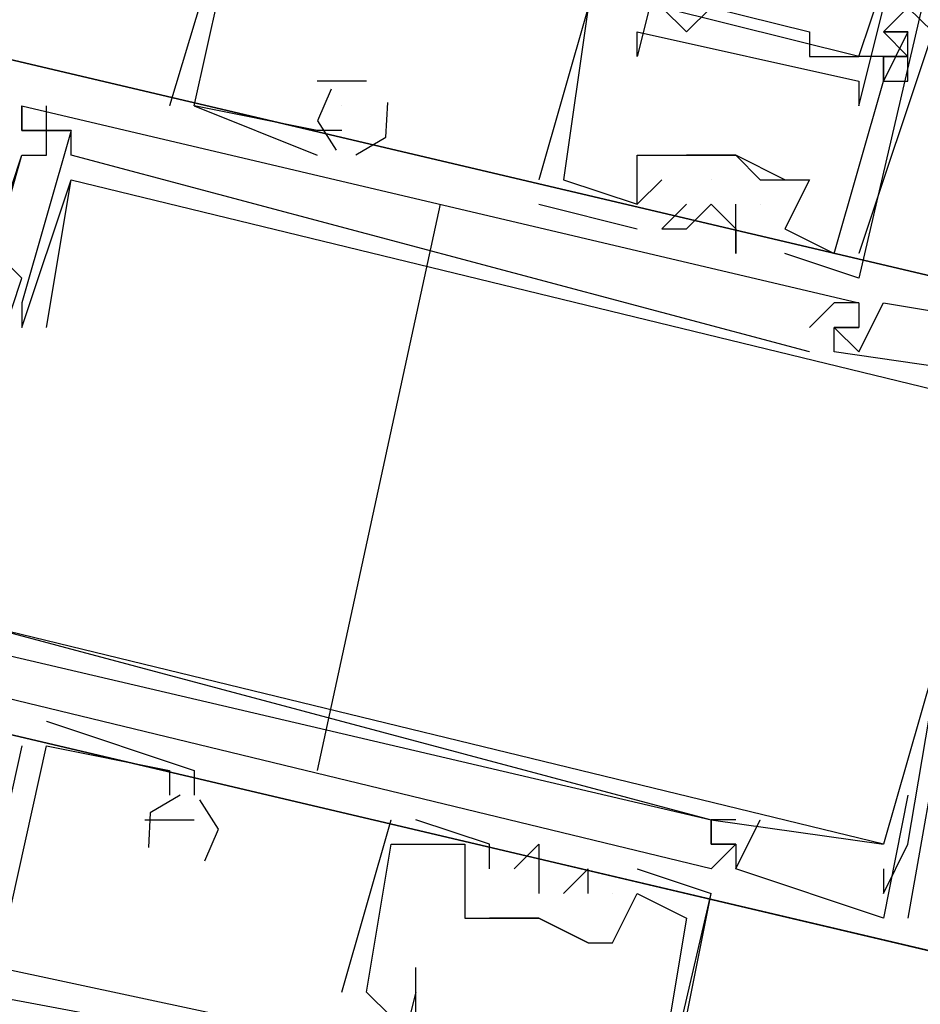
# Model space of a CAD drawing. Header units: feet. Extents: x -79 to 198, y -22 to 181.
# Tile 276 of 318: x 121.652 to 122.14, y 136.984 to 137.518. Entities that reach past the tile are written whole.
import ezdxf

# ---------------------------------------------------------------- set-up
doc = ezdxf.new("R2010")
doc.units = ezdxf.units.FT
doc.layers.add('A-LINEA', color=7, linetype='CONTINUOUS')

msp = doc.modelspace()

# ---------------------------------------------------------------- linework, layer by layer
at = {"layer": 'A-LINEA'}
for p, q in [((122.2, 137.7778), (122.1067, 137.3778)), ((121.7733, 137.6044), (121.7333, 137.4711)), ((121.7733, 137.6044), (121.7333, 137.4711)), ((121.7733, 137.6044), (121.7333, 137.4711)), ((122.1067, 137.4978), (122, 137.5244)), ((122.1067, 137.4978), (122, 137.5244)), ((122.1067, 137.4978), (122, 137.5244)), ((121.9867, 137.5111), (121.9867, 137.5111)), ((122.0133, 137.5111), (122.0133, 137.5111)), ((122.08, 137.5111), (122.08, 137.5111)), ((122.12, 137.5111), (122.12, 137.5111)), ((122.12, 137.5111), (122.12, 137.5111)), ((122.12, 137.5111), (122.12, 137.5111)), ((122.12, 137.5111), (122.12, 137.5111)), ((122.1333, 137.5111), (122.1333, 137.5111)), ((122.1333, 137.5111), (122.1333, 137.5111)), ((122.1333, 137.5111), (122.1333, 137.5111)), ((122.32, 137.3378), (121.64, 137.4978)), ((122.32, 137.3378), (121.64, 137.4978)), ((122.32, 137.3378), (121.64, 137.4978)), ((121.64, 137.4978), (122.32, 137.3378)), ((121.64, 137.4978), (122.32, 137.3378)), ((121.64, 137.4978), (122.32, 137.3378)), ((121.9867, 137.4978), (121.9867, 137.4978)), ((122.08, 137.4978), (122.08, 137.4978)), ((122.0933, 137.4978), (122.0933, 137.4978)), ((122.1067, 137.4978), (122.1067, 137.4978)), ((122.12, 137.4978), (122.1067, 137.4978)), ((122.12, 137.4978), (122.12, 137.4978)), ((122.12, 137.4978), (122.12, 137.4978)), ((122.12, 137.4978), (122.12, 137.4978)), ((121.8267, 137.4844), (121.8133, 137.4844)), ((121.8133, 137.4844), (121.8133, 137.4844)), ((121.8267, 137.4844), (121.8133, 137.4844)), ((121.8133, 137.4844), (121.8133, 137.4844)), ((121.8267, 137.4844), (121.8133, 137.4844)), ((121.8133, 137.4844), (121.8133, 137.4844)), ((121.84, 137.4844), (121.8267, 137.4844)), ((121.8267, 137.4844), (121.8267, 137.4844)), ((121.84, 137.4844), (121.8267, 137.4844)), ((121.8267, 137.4844), (121.8267, 137.4844)), ((121.84, 137.4844), (121.8267, 137.4844)), ((121.8267, 137.4844), (121.8267, 137.4844)), ((121.84, 137.4844), (121.84, 137.4844)), ((121.84, 137.4844), (121.84, 137.4844)), ((121.84, 137.4844), (121.84, 137.4844)), ((122.1067, 137.4844), (122.1067, 137.4844)), ((122.12, 137.4844), (122.12, 137.4844)), ((122.12, 137.4844), (122.12, 137.4844)), ((122.12, 137.4844), (122.12, 137.4844)), ((122.12, 137.4844), (122.12, 137.4844)), ((122.12, 137.4844), (122.12, 137.4844)), ((122.12, 137.4844), (122.12, 137.4844)), ((122.1333, 137.4844), (122.1333, 137.4844)), ((122.1333, 137.4844), (122.1333, 137.4844)), ((122.1333, 137.4844), (122.1333, 137.4844)), ((121.6533, 137.4711), (121.6533, 137.4711)), ((121.6533, 137.4711), (121.6533, 137.4711)), ((121.6533, 137.4711), (121.6533, 137.4711)), ((121.6533, 137.4711), (121.6533, 137.4711)), ((121.6533, 137.4711), (121.6533, 137.4711)), ((121.6533, 137.4711), (121.6533, 137.4711)), ((121.6533, 137.4711), (121.6533, 137.4711)), ((121.6533, 137.4711), (121.6533, 137.4711)), ((121.6533, 137.4711), (121.6533, 137.4711)), ((121.6667, 137.4711), (121.6667, 137.4711)), ((121.6667, 137.4711), (121.6667, 137.4711)), ((121.6667, 137.4711), (121.6667, 137.4711)), ((121.6667, 137.4711), (121.6667, 137.4711)), ((121.6667, 137.4711), (121.6667, 137.4711)), ((121.6667, 137.4711), (121.6667, 137.4711)), ((121.6667, 137.4711), (121.6667, 137.4711)), ((121.6667, 137.4711), (121.6667, 137.4711)), ((121.6667, 137.4711), (121.6667, 137.4711)), ((121.7333, 137.4711), (121.7333, 137.4711)), ((121.7333, 137.4711), (121.7333, 137.4711)), ((121.7333, 137.4711), (121.7333, 137.4711)), ((121.7467, 137.4711), (121.8133, 137.4444)), ((121.7467, 137.4711), (121.7467, 137.4711)), ((121.7467, 137.4711), (121.7467, 137.4711)), ((121.7467, 137.4711), (121.8133, 137.4444)), ((121.7467, 137.4711), (121.7467, 137.4711)), ((121.7467, 137.4711), (121.7467, 137.4711)), ((121.7467, 137.4711), (121.8133, 137.4444)), ((121.7467, 137.4711), (121.7467, 137.4711)), ((121.7467, 137.4711), (121.7467, 137.4711)), ((121.8267, 137.4711), (121.8267, 137.4711)), ((121.8267, 137.4711), (121.8267, 137.4711)), ((121.8267, 137.4711), (121.8267, 137.4711)), ((122.1067, 137.4711), (122.1067, 137.4711)), ((121.6533, 137.4578), (121.6533, 137.4578)), ((121.6533, 137.4578), (121.6533, 137.4578)), ((121.6533, 137.4578), (121.6533, 137.4578)), ((121.6533, 137.4578), (121.6533, 137.4578)), ((121.6533, 137.4578), (121.6533, 137.4578)), ((121.6533, 137.4578), (121.6533, 137.4578)), ((121.6533, 137.4578), (121.6533, 137.4578)), ((121.6533, 137.4578), (121.6533, 137.4578)), ((121.6533, 137.4578), (121.6533, 137.4578)), ((121.6533, 137.4578), (121.6533, 137.4578)), ((121.6533, 137.4578), (121.6533, 137.4578)), ((121.6533, 137.4578), (121.6533, 137.4578)), ((121.6667, 137.4578), (121.6667, 137.4578)), ((121.6667, 137.4578), (121.6667, 137.4578)), ((121.6667, 137.4578), (121.6667, 137.4578)), ((121.6667, 137.4578), (121.6667, 137.4578)), ((121.6667, 137.4578), (121.6667, 137.4578)), ((121.6667, 137.4578), (121.6667, 137.4578)), ((121.6667, 137.4578), (121.6667, 137.4578)), ((121.6667, 137.4578), (121.6667, 137.4578)), ((121.6667, 137.4578), (121.6667, 137.4578)), ((121.6667, 137.4578), (121.6667, 137.4578)), ((121.6667, 137.4578), (121.6667, 137.4578)), ((121.6667, 137.4578), (121.6667, 137.4578)), ((121.68, 137.4578), (121.68, 137.4578)), ((121.68, 137.4578), (121.68, 137.4578)), ((121.68, 137.4578), (121.68, 137.4578)), ((121.68, 137.4578), (121.68, 137.4578)), ((121.68, 137.4578), (121.68, 137.4578)), ((121.68, 137.4578), (121.68, 137.4578)), ((121.68, 137.4578), (121.68, 137.4578)), ((121.68, 137.4578), (121.68, 137.4578)), ((121.68, 137.4578), (121.68, 137.4578)), ((121.68, 137.4578), (121.68, 137.4578)), ((121.68, 137.4578), (121.68, 137.4578)), ((121.68, 137.4578), (121.68, 137.4578)), ((121.8133, 137.4578), (121.8133, 137.4578)), ((121.8133, 137.4578), (121.8133, 137.4578)), ((121.8133, 137.4578), (121.8133, 137.4578)), ((121.8267, 137.4578), (121.8267, 137.4578)), ((121.8267, 137.4578), (121.8267, 137.4578)), ((121.8267, 137.4578), (121.8267, 137.4578)), ((121.8267, 137.4578), (121.8267, 137.4578)), ((121.8267, 137.4578), (121.8267, 137.4578)), ((121.8267, 137.4578), (121.8267, 137.4578)), ((121.8267, 137.4578), (121.8267, 137.4578)), ((121.8267, 137.4578), (121.8267, 137.4578)), ((121.8267, 137.4578), (121.8267, 137.4578)), ((121.6533, 137.4444), (121.6533, 137.4444)), ((121.6533, 137.4444), (121.6533, 137.4444)), ((121.6533, 137.4444), (121.6533, 137.4444)), ((121.6533, 137.4444), (121.6533, 137.4444)), ((121.6533, 137.4444), (121.6533, 137.4444)), ((121.6533, 137.4444), (121.6533, 137.4444)), ((121.6667, 137.4444), (121.6667, 137.4444)), ((121.6667, 137.4444), (121.6667, 137.4444)), ((121.6667, 137.4444), (121.6667, 137.4444)), ((121.6667, 137.4444), (121.6667, 137.4444)), ((121.6667, 137.4444), (121.6667, 137.4444)), ((121.6667, 137.4444), (121.6667, 137.4444)), ((121.68, 137.4444), (121.68, 137.4444)), ((121.68, 137.4444), (121.68, 137.4444)), ((121.68, 137.4444), (121.68, 137.4444)), ((121.68, 137.4444), (121.68, 137.4444)), ((121.68, 137.4444), (121.68, 137.4444)), ((121.68, 137.4444), (121.68, 137.4444)), ((121.8133, 137.4444), (121.8133, 137.4444)), ((121.8133, 137.4444), (121.8133, 137.4444)), ((121.8133, 137.4444), (121.8133, 137.4444)), ((121.9867, 137.4444), (121.9867, 137.4444)), ((121.9867, 137.4444), (121.9867, 137.4444)), ((121.9867, 137.4444), (121.9867, 137.4444)), ((122, 137.4444), (122, 137.4444)), ((122, 137.4444), (122.0133, 137.4444)), ((122, 137.4444), (122, 137.4444)), ((122, 137.4444), (122, 137.4444)), ((122.0133, 137.4444), (122.0133, 137.4444)), ((122.0133, 137.4444), (122.0133, 137.4444)), ((122.0133, 137.4444), (122.0133, 137.4444)), ((122.0267, 137.4444), (122.0267, 137.4444)), ((122.0267, 137.4444), (122.04, 137.4444)), ((122.0267, 137.4444), (122.0267, 137.4444)), ((122.0267, 137.4444), (122.0267, 137.4444)), ((122.04, 137.4444), (122.04, 137.4444)), ((122.04, 137.4444), (122.04, 137.4444)), ((122.04, 137.4444), (122.04, 137.4444)), ((121.68, 137.4311), (121.68, 137.4311)), ((121.68, 137.4311), (121.68, 137.4311)), ((121.68, 137.4311), (121.68, 137.4311)), ((121.68, 137.4311), (121.68, 137.4311)), ((121.68, 137.4311), (121.68, 137.4311)), ((121.68, 137.4311), (121.68, 137.4311)), ((121.9333, 137.4311), (121.9333, 137.4311)), ((121.9333, 137.4311), (121.9333, 137.4311)), ((121.9333, 137.4311), (121.9333, 137.4311)), ((121.9467, 137.4311), (121.9467, 137.4311)), ((121.9467, 137.4311), (121.9467, 137.4311)), ((121.9467, 137.4311), (121.9467, 137.4311)), ((121.9467, 137.4311), (121.9467, 137.4311)), ((121.9467, 137.4311), (121.9467, 137.4311)), ((121.9467, 137.4311), (121.9467, 137.4311)), ((122, 137.4311), (122, 137.4311)), ((122, 137.4311), (122, 137.4311)), ((122, 137.4311), (122, 137.4311)), ((122.0267, 137.4311), (122.0267, 137.4311)), ((122.0267, 137.4311), (122.0267, 137.4311)), ((122.0267, 137.4311), (122.0267, 137.4311)), ((122.0533, 137.4311), (122.0533, 137.4311)), ((122.0533, 137.4311), (122.0533, 137.4311)), ((122.0533, 137.4311), (122.0533, 137.4311)), ((122.0667, 137.4311), (122.0667, 137.4311)), ((122.0667, 137.4311), (122.0667, 137.4311)), ((122.0667, 137.4311), (122.0667, 137.4311)), ((122.08, 137.4311), (122.08, 137.4311)), ((122.08, 137.4311), (122.08, 137.4311)), ((122.08, 137.4311), (122.08, 137.4311)), ((121.88, 137.4178), (121.8133, 137.1111)), ((121.9333, 137.4178), (121.9867, 137.4044)), ((121.9333, 137.4178), (121.9333, 137.4178)), ((121.9333, 137.4178), (121.9867, 137.4044)), ((121.9333, 137.4178), (121.9333, 137.4178)), ((121.9333, 137.4178), (121.9867, 137.4044)), ((121.9333, 137.4178), (121.9333, 137.4178)), ((121.9867, 137.4178), (121.9867, 137.4178)), ((121.9867, 137.4178), (121.9867, 137.4178)), ((121.9867, 137.4178), (121.9867, 137.4178)), ((121.9867, 137.4178), (121.9867, 137.4178)), ((121.9867, 137.4178), (121.9867, 137.4178)), ((121.9867, 137.4178), (121.9867, 137.4178)), ((122.0133, 137.4178), (122.0133, 137.4178)), ((122.0133, 137.4178), (122.0133, 137.4178)), ((122.0133, 137.4178), (122.0133, 137.4178)), ((122.0267, 137.4178), (122.0267, 137.4178)), ((122.0267, 137.4178), (122.0267, 137.4178)), ((122.0267, 137.4178), (122.0267, 137.4178)), ((122.04, 137.4178), (122.04, 137.4178)), ((122.04, 137.4178), (122.04, 137.4178)), ((122.04, 137.4178), (122.04, 137.4178)), ((122.0533, 137.4178), (122.0533, 137.4178)), ((122.0533, 137.4178), (122.0533, 137.4178)), ((122.0533, 137.4178), (122.0533, 137.4178)), ((121.9867, 137.4044), (121.9867, 137.4044)), ((121.9867, 137.4044), (121.9867, 137.4044)), ((121.9867, 137.4044), (121.9867, 137.4044)), ((122, 137.4044), (122, 137.4044)), ((122, 137.4044), (122, 137.4044)), ((122, 137.4044), (122, 137.4044)), ((122.0133, 137.4044), (122.0133, 137.4044)), ((122.0133, 137.4044), (122.0133, 137.4044)), ((122.0133, 137.4044), (122.0133, 137.4044)), ((122.04, 137.4044), (122.04, 137.4044)), ((122.04, 137.4044), (122.04, 137.4044)), ((122.04, 137.4044), (122.04, 137.4044)), ((122.0667, 137.4044), (122.0667, 137.4044)), ((122.0667, 137.4044), (122.0667, 137.4044)), ((122.0667, 137.4044), (122.0667, 137.4044)), ((122.0667, 137.4044), (122.0667, 137.4044)), ((122.0667, 137.4044), (122.0667, 137.4044)), ((122.0667, 137.4044), (122.0667, 137.4044)), ((122.0667, 137.4044), (122.0667, 137.4044)), ((122.0667, 137.4044), (122.0667, 137.4044)), ((122.0667, 137.4044), (122.0667, 137.4044)), ((122.04, 137.3911), (122.04, 137.3911)), ((122.04, 137.3911), (122.04, 137.3911)), ((122.04, 137.3911), (122.04, 137.3911)), ((122.0667, 137.3911), (122.0667, 137.3911)), ((122.0667, 137.3911), (122.0667, 137.3911)), ((122.0667, 137.3911), (122.0667, 137.3911)), ((122.0933, 137.3911), (122.0933, 137.3911)), ((122.0933, 137.3911), (122.0933, 137.3911)), ((122.0933, 137.3911), (122.0933, 137.3911)), ((122.1067, 137.3911), (122.1067, 137.3911)), ((122.1067, 137.3911), (122.1067, 137.3911)), ((122.1067, 137.3911), (122.1067, 137.3911)), ((121.6533, 137.3778), (121.6533, 137.3778)), ((121.6533, 137.3778), (121.6533, 137.3778)), ((121.6533, 137.3778), (121.6533, 137.3778)), ((122.1067, 137.3778), (122.1067, 137.3778)), ((122.1067, 137.3778), (122.1067, 137.3778)), ((122.1067, 137.3778), (122.1067, 137.3778)), ((121.6533, 137.3644), (121.6533, 137.3644)), ((121.6533, 137.3644), (121.6533, 137.3644)), ((121.6533, 137.3644), (121.6533, 137.3644)), ((121.6533, 137.3644), (121.6533, 137.3644)), ((121.6533, 137.3644), (121.6533, 137.3644)), ((121.6533, 137.3644), (121.6533, 137.3644)), ((121.6533, 137.3644), (121.6533, 137.3644)), ((121.6533, 137.3644), (121.6533, 137.3644)), ((121.6533, 137.3644), (121.6533, 137.3644)), ((122.0933, 137.3644), (122.0933, 137.3644)), ((122.0933, 137.3644), (122.0933, 137.3644)), ((122.0933, 137.3644), (122.0933, 137.3644)), ((122.0933, 137.3644), (122.0933, 137.3644)), ((122.0933, 137.3644), (122.0933, 137.3644)), ((122.0933, 137.3644), (122.0933, 137.3644)), ((122.1067, 137.3644), (122.1067, 137.3644)), ((122.1067, 137.3644), (122.1067, 137.3644)), ((122.1067, 137.3644), (122.1067, 137.3644)), ((122.1067, 137.3644), (122.1067, 137.3644)), ((122.1067, 137.3644), (122.1067, 137.3644)), ((122.1067, 137.3644), (122.1067, 137.3644)), ((122.1067, 137.3644), (122.1067, 137.3644)), ((122.1067, 137.3644), (122.1067, 137.3644)), ((122.1067, 137.3644), (122.1067, 137.3644)), ((122.1067, 137.3644), (122.1067, 137.3644)), ((122.1067, 137.3644), (122.1067, 137.3644)), ((122.1067, 137.3644), (122.1067, 137.3644)), ((122.12, 137.3644), (122.12, 137.3644)), ((122.12, 137.3644), (122.12, 137.3644)), ((122.12, 137.3644), (122.12, 137.3644)), ((122.12, 137.3644), (122.12, 137.3644)), ((122.12, 137.3644), (122.12, 137.3644)), ((122.12, 137.3644), (122.12, 137.3644)), ((121.6533, 137.3511), (121.6533, 137.3511)), ((121.6533, 137.3511), (121.6533, 137.3511)), ((121.6533, 137.3511), (121.6533, 137.3511)), ((121.6533, 137.3511), (121.6533, 137.3511)), ((121.6533, 137.3511), (121.6533, 137.3511)), ((121.6533, 137.3511), (121.6533, 137.3511)), ((121.6533, 137.3511), (121.6533, 137.3511)), ((121.6533, 137.3511), (121.6533, 137.3511)), ((121.6533, 137.3511), (121.6533, 137.3511)), ((121.6533, 137.3511), (121.6533, 137.3511)), ((121.6533, 137.3511), (121.6533, 137.3511)), ((121.6533, 137.3511), (121.6533, 137.3511)), ((121.6667, 137.3511), (121.6667, 137.3511)), ((121.6667, 137.3511), (121.6667, 137.3511)), ((121.6667, 137.3511), (121.6667, 137.3511)), ((122.08, 137.3511), (122.08, 137.3511)), ((122.08, 137.3511), (122.08, 137.3511)), ((122.08, 137.3511), (122.08, 137.3511)), ((122.08, 137.3511), (122.08, 137.3511)), ((122.08, 137.3511), (122.08, 137.3511)), ((122.08, 137.3511), (122.08, 137.3511)), ((122.0933, 137.3511), (122.0933, 137.3511)), ((122.0933, 137.3511), (122.0933, 137.3511)), ((122.0933, 137.3511), (122.0933, 137.3511)), ((122.0933, 137.3511), (122.0933, 137.3511)), ((122.0933, 137.3511), (122.0933, 137.3511)), ((122.0933, 137.3511), (122.0933, 137.3511)), ((122.0933, 137.3511), (122.0933, 137.3511)), ((122.0933, 137.3511), (122.0933, 137.3511)), ((122.0933, 137.3511), (122.0933, 137.3511)), ((122.0933, 137.3511), (122.0933, 137.3511)), ((122.0933, 137.3511), (122.0933, 137.3511)), ((122.0933, 137.3511), (122.0933, 137.3511)), ((122.1067, 137.3511), (122.1067, 137.3511)), ((122.1067, 137.3511), (122.1067, 137.3511)), ((122.1067, 137.3511), (122.1067, 137.3511)), ((122.1067, 137.3511), (122.1067, 137.3511)), ((122.1067, 137.3511), (122.1067, 137.3511)), ((122.1067, 137.3511), (122.1067, 137.3511)), ((122.1067, 137.3511), (122.1067, 137.3511)), ((122.1067, 137.3511), (122.1067, 137.3511)), ((122.1067, 137.3511), (122.1067, 137.3511)), ((122.1067, 137.3511), (122.1067, 137.3511)), ((122.1067, 137.3511), (122.1067, 137.3511)), ((122.1067, 137.3511), (122.1067, 137.3511)), ((122.08, 137.3378), (122.08, 137.3378)), ((122.08, 137.3378), (122.08, 137.3378)), ((122.08, 137.3378), (122.08, 137.3378)), ((122.08, 137.3378), (122.08, 137.3378)), ((122.08, 137.3378), (122.08, 137.3378)), ((122.08, 137.3378), (122.08, 137.3378)), ((122.0933, 137.3378), (122.0933, 137.3378)), ((122.0933, 137.3378), (122.0933, 137.3378)), ((122.0933, 137.3378), (122.0933, 137.3378)), ((122.0933, 137.3378), (122.0933, 137.3378)), ((122.0933, 137.3378), (122.0933, 137.3378)), ((122.0933, 137.3378), (122.0933, 137.3378)), ((122.1067, 137.3378), (122.1067, 137.3378)), ((122.1067, 137.3378), (122.1067, 137.3378)), ((122.1067, 137.3378), (122.1067, 137.3378)), ((122.1067, 137.3378), (122.1067, 137.3378)), ((122.1067, 137.3378), (122.1067, 137.3378)), ((122.1067, 137.3378), (122.1067, 137.3378)), ((121.56, 137.1511), (122.24, 136.9911)), ((121.56, 137.1511), (122.24, 136.9911)), ((121.56, 137.1511), (122.24, 136.9911)), ((122.24, 136.9911), (121.56, 137.1511)), ((122.24, 136.9911), (121.56, 137.1511)), ((122.24, 136.9911), (121.56, 137.1511)), ((121.6667, 137.1378), (121.7467, 137.1111)), ((121.6667, 137.1378), (121.6667, 137.1378)), ((121.6667, 137.1378), (121.7467, 137.1111)), ((121.6667, 137.1378), (121.6667, 137.1378)), ((121.6667, 137.1378), (121.7467, 137.1111)), ((121.6667, 137.1378), (121.6667, 137.1378)), ((121.6533, 137.1244), (121.6267, 137.0044)), ((121.6533, 137.1244), (121.6267, 137.0044)), ((121.6533, 137.1244), (121.6267, 137.0044)), ((121.6533, 137.1244), (121.6533, 137.1244)), ((121.6533, 137.1244), (121.6533, 137.1244)), ((121.6533, 137.1244), (121.6533, 137.1244)), ((121.6667, 137.1244), (121.6667, 137.1244)), ((121.6667, 137.1244), (121.6667, 137.1244)), ((121.6667, 137.1244), (121.6667, 137.1244)), ((121.6667, 137.1244), (121.6667, 137.1244)), ((121.6667, 137.1244), (121.6667, 137.1244)), ((121.6667, 137.1244), (121.6667, 137.1244)), ((121.7333, 137.1111), (121.7333, 137.1111)), ((121.7333, 137.1111), (121.7333, 137.1111)), ((121.7333, 137.1111), (121.7333, 137.1111)), ((121.7333, 137.1111), (121.7333, 137.1111)), ((121.7333, 137.1111), (121.7333, 137.1111)), ((121.7333, 137.1111), (121.7333, 137.1111)), ((121.7467, 137.1111), (121.7467, 137.0978)), ((121.7467, 137.1111), (121.7467, 137.1111)), ((121.7467, 137.1111), (121.7467, 137.0978)), ((121.7467, 137.1111), (121.7467, 137.1111)), ((121.7467, 137.1111), (121.7467, 137.0978)), ((121.7467, 137.1111), (121.7467, 137.1111)), ((121.7333, 137.0978), (121.7333, 137.0978)), ((121.7333, 137.0978), (121.7333, 137.0978)), ((121.7333, 137.0978), (121.7333, 137.0978)), ((121.7467, 137.0978), (121.7467, 137.0978)), ((121.7467, 137.0978), (121.7467, 137.0978)), ((121.7467, 137.0978), (121.7467, 137.0978)), ((122.1333, 137.0978), (122.1333, 137.0978)), ((122.1333, 137.0978), (122.1333, 137.0978)), ((122.1333, 137.0978), (122.1333, 137.0978)), ((122.1333, 137.0978), (122.1333, 137.0978)), ((122.1333, 137.0978), (122.1333, 137.0978)), ((122.1333, 137.0978), (122.1333, 137.0978)), ((121.72, 137.0844), (121.72, 137.0844)), ((121.72, 137.0844), (121.72, 137.0844)), ((121.72, 137.0844), (121.72, 137.0844)), ((121.7333, 137.0844), (121.7333, 137.0844)), ((121.7333, 137.0844), (121.7333, 137.0844)), ((121.7333, 137.0844), (121.7333, 137.0844)), ((121.7467, 137.0844), (121.7467, 137.0844)), ((121.7467, 137.0844), (121.7467, 137.0844)), ((121.7467, 137.0844), (121.7467, 137.0844)), ((121.8267, 136.9911), (121.8533, 137.0844)), ((121.8267, 136.9911), (121.8533, 137.0844)), ((121.8267, 136.9911), (121.8533, 137.0844)), ((121.8533, 137.0844), (121.8533, 137.0844)), ((121.8533, 137.0844), (121.8533, 137.0844)), ((121.8533, 137.0844), (121.8533, 137.0844)), ((121.8667, 137.0844), (121.8667, 137.0844)), ((121.8667, 137.0844), (121.8667, 137.0844)), ((121.8667, 137.0844), (121.8667, 137.0844)), ((122.04, 137.0844), (122.0267, 137.0844)), ((122.0267, 137.0844), (122.0267, 137.0844)), ((122.04, 137.0844), (122.0267, 137.0844)), ((122.0267, 137.0844), (122.0267, 137.0844)), ((122.04, 137.0844), (122.0267, 137.0844)), ((122.0267, 137.0844), (122.0267, 137.0844)), ((122.04, 137.0844), (122.0267, 137.0844)), ((122.0267, 137.0844), (122.0267, 137.0844)), ((122.04, 137.0844), (122.0267, 137.0844)), ((122.0267, 137.0844), (122.0267, 137.0844)), ((122.04, 137.0844), (122.0267, 137.0844)), ((122.0267, 137.0844), (122.0267, 137.0844)), ((122.0267, 137.0844), (122.0267, 137.0844)), ((122.0267, 137.0844), (122.0267, 137.0844)), ((122.0267, 137.0844), (122.0267, 137.0844)), ((122.0267, 137.0844), (122.0267, 137.0844)), ((122.0267, 137.0844), (122.0267, 137.0844)), ((122.0267, 137.0844), (122.0267, 137.0844)), ((122.0267, 137.0844), (122.0267, 137.0844)), ((122.0267, 137.0844), (122.0267, 137.0844)), ((122.0267, 137.0844), (122.0267, 137.0844)), ((122.0267, 137.0844), (122.0267, 137.0844)), ((122.0267, 137.0844), (122.0267, 137.0844)), ((122.0267, 137.0844), (122.0267, 137.0844)), ((122.0267, 137.0844), (122.0267, 137.0844)), ((122.0267, 137.0844), (122.0267, 137.0844)), ((122.0267, 137.0844), (122.0267, 137.0844)), ((122.04, 137.0844), (122.04, 137.0844)), ((122.04, 137.0844), (122.04, 137.0844)), ((122.04, 137.0844), (122.04, 137.0844)), ((122.04, 137.0844), (122.04, 137.0844)), ((122.04, 137.0844), (122.04, 137.0844)), ((122.04, 137.0844), (122.04, 137.0844)), ((122.04, 137.0844), (122.04, 137.0844)), ((122.04, 137.0844), (122.04, 137.0844)), ((122.04, 137.0844), (122.04, 137.0844)), ((122.0533, 137.0844), (122.0533, 137.0844)), ((122.0533, 137.0844), (122.0533, 137.0844)), ((122.0533, 137.0844), (122.0533, 137.0844)), ((122.0533, 137.0844), (122.0533, 137.0844)), ((122.0533, 137.0844), (122.0533, 137.0844)), ((122.0533, 137.0844), (122.0533, 137.0844)), ((122.0533, 137.0844), (122.0533, 137.0844)), ((122.0533, 137.0844), (122.0533, 137.0844)), ((122.0533, 137.0844), (122.0533, 137.0844)), ((121.8533, 137.0711), (121.8533, 137.0711)), ((121.8533, 137.0711), (121.8533, 137.0711)), ((121.8533, 137.0711), (121.8533, 137.0711)), ((121.8533, 137.0711), (121.8533, 137.0711)), ((121.8533, 137.0711), (121.8533, 137.0711)), ((121.8533, 137.0711), (121.8533, 137.0711)), ((121.8933, 137.0711), (121.8933, 137.0711)), ((121.8933, 137.0711), (121.8933, 137.0711)), ((121.8933, 137.0711), (121.8933, 137.0711)), ((121.9067, 137.0711), (121.9067, 137.0711)), ((121.9067, 137.0711), (121.9067, 137.0711)), ((121.9067, 137.0711), (121.9067, 137.0711)), ((121.9333, 137.0711), (121.9333, 137.0711)), ((121.9333, 137.0711), (121.9333, 137.0711)), ((121.9333, 137.0711), (121.9333, 137.0711)), ((122.0267, 137.0711), (122.0267, 137.0711)), ((122.0267, 137.0711), (122.0267, 137.0711)), ((122.0267, 137.0711), (122.0267, 137.0711)), ((122.0267, 137.0711), (122.0267, 137.0711)), ((122.0267, 137.0711), (122.0267, 137.0711)), ((122.0267, 137.0711), (122.0267, 137.0711)), ((122.0267, 137.0711), (122.0267, 137.0711)), ((122.0267, 137.0711), (122.0267, 137.0711)), ((122.0267, 137.0711), (122.0267, 137.0711)), ((122.0267, 137.0711), (122.0267, 137.0711)), ((122.0267, 137.0711), (122.0267, 137.0711)), ((122.0267, 137.0711), (122.0267, 137.0711)), ((122.0267, 137.0711), (122.0267, 137.0711)), ((122.0267, 137.0711), (122.0267, 137.0711)), ((122.0267, 137.0711), (122.0267, 137.0711)), ((122.0267, 137.0711), (122.0267, 137.0711)), ((122.0267, 137.0711), (122.0267, 137.0711)), ((122.0267, 137.0711), (122.0267, 137.0711)), ((122.0267, 137.0711), (122.0267, 137.0711)), ((122.0267, 137.0711), (122.0267, 137.0711)), ((122.0267, 137.0711), (122.0267, 137.0711)), ((122.04, 137.0711), (122.04, 137.0711)), ((122.04, 137.0711), (122.04, 137.0711)), ((122.04, 137.0711), (122.04, 137.0711)), ((122.04, 137.0711), (122.04, 137.0711)), ((122.04, 137.0711), (122.04, 137.0711)), ((122.04, 137.0711), (122.04, 137.0711)), ((122.04, 137.0711), (122.04, 137.0711)), ((122.04, 137.0711), (122.04, 137.0711)), ((122.04, 137.0711), (122.04, 137.0711)), ((122.04, 137.0711), (122.04, 137.0711)), ((122.04, 137.0711), (122.04, 137.0711)), ((122.04, 137.0711), (122.04, 137.0711)), ((122.04, 137.0711), (122.04, 137.0711)), ((122.04, 137.0711), (122.04, 137.0711)), ((122.04, 137.0711), (122.04, 137.0711)), ((122.12, 137.0711), (122.12, 137.0711)), ((122.12, 137.0711), (122.12, 137.0711)), ((122.12, 137.0711), (122.12, 137.0711)), ((122.12, 137.0711), (122.12, 137.0711)), ((122.12, 137.0711), (122.12, 137.0711)), ((122.12, 137.0711), (122.12, 137.0711)), ((122.12, 137.0711), (122.12, 137.0711)), ((122.12, 137.0711), (122.12, 137.0711)), ((122.12, 137.0711), (122.12, 137.0711)), ((122.12, 137.0711), (122.12, 137.0711)), ((122.12, 137.0711), (122.12, 137.0711)), ((122.12, 137.0711), (122.12, 137.0711)), ((122.1333, 137.0711), (122.1333, 137.0711)), ((122.1333, 137.0711), (122.1333, 137.0711)), ((122.1333, 137.0711), (122.1333, 137.0711)), ((122.1333, 137.0711), (122.1333, 137.0711)), ((122.1333, 137.0711), (122.1333, 137.0711)), ((122.1333, 137.0711), (122.1333, 137.0711)), ((121.9067, 137.0578), (121.9067, 137.0578)), ((121.9067, 137.0578), (121.9067, 137.0578)), ((121.9067, 137.0578), (121.9067, 137.0578)), ((121.92, 137.0578), (121.92, 137.0578)), ((121.92, 137.0578), (121.92, 137.0578)), ((121.92, 137.0578), (121.92, 137.0578)), ((121.96, 137.0578), (121.96, 137.0578)), ((121.96, 137.0578), (121.96, 137.0578)), ((121.96, 137.0578), (121.96, 137.0578)), ((121.9867, 137.0578), (122.0267, 137.0444)), ((121.9867, 137.0578), (121.9867, 137.0578)), ((121.9867, 137.0578), (122.0267, 137.0444)), ((121.9867, 137.0578), (121.9867, 137.0578)), ((121.9867, 137.0578), (122.0267, 137.0444)), ((121.9867, 137.0578), (121.9867, 137.0578)), ((122.0267, 137.0578), (122.0267, 137.0578)), ((122.0267, 137.0578), (122.0267, 137.0578)), ((122.0267, 137.0578), (122.0267, 137.0578)), ((122.0267, 137.0578), (122.0267, 137.0578)), ((122.0267, 137.0578), (122.0267, 137.0578)), ((122.0267, 137.0578), (122.0267, 137.0578)), ((122.0267, 137.0578), (122.0267, 137.0578)), ((122.0267, 137.0578), (122.0267, 137.0578)), ((122.0267, 137.0578), (122.0267, 137.0578)), ((122.04, 137.0578), (122.04, 137.0578)), ((122.04, 137.0578), (122.04, 137.0578)), ((122.04, 137.0578), (122.04, 137.0578)), ((122.04, 137.0578), (122.04, 137.0578)), ((122.04, 137.0578), (122.04, 137.0578)), ((122.04, 137.0578), (122.04, 137.0578)), ((122.04, 137.0578), (122.04, 137.0578)), ((122.04, 137.0578), (122.04, 137.0578)), ((122.04, 137.0578), (122.04, 137.0578)), ((122.04, 137.0578), (122.04, 137.0578)), ((122.04, 137.0578), (122.04, 137.0578)), ((122.04, 137.0578), (122.04, 137.0578)), ((122.12, 137.0578), (122.12, 137.0578)), ((122.12, 137.0578), (122.12, 137.0578)), ((122.12, 137.0578), (122.12, 137.0578)), ((121.9333, 137.0444), (121.9333, 137.0444)), ((121.9333, 137.0444), (121.9333, 137.0444)), ((121.9333, 137.0444), (121.9333, 137.0444)), ((121.9333, 136.6444), (122.0267, 137.0444)), ((121.9467, 137.0444), (121.9467, 137.0444)), ((121.9467, 137.0444), (121.9467, 137.0444)), ((121.9467, 137.0444), (121.9467, 137.0444)), ((121.96, 137.0444), (121.96, 137.0444)), ((121.96, 137.0444), (121.96, 137.0444)), ((121.96, 137.0444), (121.96, 137.0444)), ((121.9733, 137.0444), (121.9733, 137.0444)), ((121.9733, 137.0444), (121.9733, 137.0444)), ((121.9733, 137.0444), (121.9733, 137.0444)), ((121.9867, 137.0444), (121.9867, 137.0444)), ((121.9867, 137.0444), (121.9867, 137.0444)), ((121.9867, 137.0444), (121.9867, 137.0444)), ((121.9867, 137.0444), (121.9867, 137.0444)), ((121.9867, 137.0444), (121.9867, 137.0444)), ((121.9867, 137.0444), (121.9867, 137.0444)), ((122.0133, 137.0444), (122.0133, 137.0444)), ((122.0133, 137.0444), (122.0133, 137.0444)), ((122.0133, 137.0444), (122.0133, 137.0444)), ((122.0267, 137.0444), (122.0267, 137.0444)), ((122.0267, 137.0444), (122.0267, 137.0444)), ((122.0267, 137.0444), (122.0267, 137.0444)), ((122.12, 137.0444), (122.12, 137.0444)), ((122.12, 137.0444), (122.12, 137.0444)), ((122.12, 137.0444), (122.12, 137.0444)), ((122.12, 137.0444), (122.12, 137.0444)), ((122.12, 137.0444), (122.12, 137.0444)), ((122.12, 137.0444), (122.12, 137.0444)), ((121.8933, 137.0311), (121.8933, 137.0311)), ((121.8933, 137.0311), (121.8933, 137.0311)), ((121.8933, 137.0311), (121.8933, 137.0311)), ((121.9067, 137.0311), (121.9067, 137.0311)), ((121.9067, 137.0311), (121.9067, 137.0311)), ((121.9067, 137.0311), (121.9067, 137.0311)), ((121.9067, 137.0311), (121.9067, 137.0311)), ((121.9333, 137.0311), (121.9333, 137.0311)), ((121.9333, 137.0311), (121.9333, 137.0311)), ((121.9333, 137.0311), (121.9333, 137.0311)), ((121.9333, 137.0311), (121.9333, 137.0311)), ((121.9333, 137.0311), (121.9333, 137.0311)), ((122.0133, 137.0311), (122.0133, 137.0311)), ((122.0133, 137.0311), (122.0133, 137.0311)), ((122.0133, 137.0311), (122.0133, 137.0311)), ((122.12, 137.0311), (122.12, 137.0311)), ((122.12, 137.0311), (122.12, 137.0311)), ((122.12, 137.0311), (122.12, 137.0311)), ((122.12, 137.0311), (122.12, 137.0311)), ((122.12, 137.0311), (122.12, 137.0311)), ((122.12, 137.0311), (122.12, 137.0311)), ((122.12, 137.0311), (122.12, 137.0311)), ((122.12, 137.0311), (122.12, 137.0311)), ((122.12, 137.0311), (122.12, 137.0311)), ((122.12, 137.0311), (122.12, 137.0311)), ((122.12, 137.0311), (122.12, 137.0311)), ((122.12, 137.0311), (122.12, 137.0311)), ((122.1333, 137.0311), (122.1333, 137.0311)), ((122.1333, 137.0311), (122.1333, 137.0311)), ((122.1333, 137.0311), (122.1333, 137.0311)), ((121.96, 137.0178), (121.96, 137.0178)), ((121.96, 137.0178), (121.96, 137.0178)), ((121.96, 137.0178), (121.96, 137.0178)), ((121.9733, 137.0178), (121.9733, 137.0178)), ((121.9733, 137.0178), (121.9733, 137.0178)), ((121.9733, 137.0178), (121.9733, 137.0178)), ((121.8667, 137.0044), (121.8667, 137.0044)), ((121.8267, 136.9911), (121.8267, 136.9911)), ((121.8267, 136.9911), (121.8267, 136.9911)), ((121.8267, 136.9911), (121.8267, 136.9911)), ((121.84, 136.9911), (121.84, 136.9911)), ((121.84, 136.9911), (121.84, 136.9911)), ((121.84, 136.9911), (121.84, 136.9911)), ((121.84, 136.9911), (121.84, 136.9911)), ((121.84, 136.9911), (121.84, 136.9911)), ((121.84, 136.9911), (121.84, 136.9911)), ((121.8667, 136.9911), (121.8667, 136.9911))]:
    msp.add_line(p, q, dxfattribs=at)
for points in [[(122.0267, 137.7378), (121.9867, 137.5511), (122, 137.5511), (121.9867, 137.4978), (121.9867, 137.5111), (122.1067, 137.4844), (122.1067, 137.4711), (122.12, 137.5244), (122.1333, 137.5244), (122.1733, 137.6978)], [(121.9867, 137.5644), (122, 137.5644), (122, 137.5244), (122.0133, 137.5111), (122.0267, 137.5244), (122.08, 137.5111), (122.08, 137.4978), (122.0933, 137.4978), (122.1067, 137.4978), (122.12, 137.5378), (122.12, 137.5244), (122.16, 137.6978), (122.16, 137.7111), (122.1467, 137.7111), (122.1333, 137.6711), (122.1333, 137.6711), (122.12, 137.6444), (122.12, 137.6444)], [(121.8267, 137.4578), (121.8133, 137.4578), (121.7467, 137.4711), (121.7733, 137.5911), (121.9733, 137.5511), (121.96, 137.5244), (121.96, 137.5244), (121.9333, 137.4311)], [(121.8267, 137.4578), (121.8133, 137.4578), (121.7467, 137.4711), (121.7733, 137.5911), (121.9733, 137.5511), (121.96, 137.5244), (121.96, 137.5244), (121.9333, 137.4311)], [(121.8267, 137.4578), (121.8133, 137.4578), (121.7467, 137.4711), (121.7733, 137.5911), (121.9733, 137.5511), (121.96, 137.5244), (121.96, 137.5244), (121.9333, 137.4311)], [(121.96, 137.5244), (121.9467, 137.4311), (121.9867, 137.4178), (121.9867, 137.4444), (122, 137.4444), (122.0133, 137.4444), (122.0267, 137.4444), (122.04, 137.4444), (122.0533, 137.4311), (122.0667, 137.4311), (122.08, 137.4311), (122.0667, 137.4044), (122.0933, 137.3911), (122.12, 137.4844), (122.12, 137.4978), (122.12, 137.4844), (122.1333, 137.4844), (122.1333, 137.5111), (122.12, 137.5111), (122.1333, 137.5244), (122.1467, 137.5111), (122.1067, 137.3911), (122.1067, 137.3911)], [(121.96, 137.5244), (121.9467, 137.4311), (121.9867, 137.4178), (121.9867, 137.4444), (122, 137.4444), (122.0133, 137.4444), (122.0267, 137.4444), (122.04, 137.4444), (122.0533, 137.4311), (122.0667, 137.4311), (122.08, 137.4311), (122.0667, 137.4044), (122.0933, 137.3911), (122.12, 137.4844), (122.12, 137.4978), (122.12, 137.4844), (122.1333, 137.4844), (122.1333, 137.5111), (122.12, 137.5111), (122.1333, 137.5244), (122.1467, 137.5111), (122.1067, 137.3911), (122.1067, 137.3911)], [(121.96, 137.5244), (121.9467, 137.4311), (121.9867, 137.4178), (121.9867, 137.4444), (122, 137.4444), (122.0133, 137.4444), (122.0267, 137.4444), (122.04, 137.4444), (122.0533, 137.4311), (122.0667, 137.4311), (122.08, 137.4311), (122.0667, 137.4044), (122.0933, 137.3911), (122.12, 137.4844), (122.12, 137.4978), (122.12, 137.4844), (122.1333, 137.4844), (122.1333, 137.5111), (122.12, 137.5111), (122.1333, 137.5244), (122.1467, 137.5111), (122.1067, 137.3911), (122.1067, 137.3911)], [(122.12, 137.4978), (122.12, 137.4978), (122.1333, 137.4978), (122.12, 137.5111), (122.1333, 137.5111), (122.12, 137.5111), (122.1333, 137.4978), (122.12, 137.4978), (122.12, 137.4978), (122.1067, 137.4978)], [(122.12, 137.5111), (122.1333, 137.5111), (122.12, 137.4844), (122.1333, 137.4844), (122.1333, 137.5111), (122.1333, 137.5111)], [(121.64, 137.4844), (121.6, 137.3378), (121.6267, 137.3378), (121.6133, 137.3378), (121.6267, 137.3644), (121.6533, 137.4444), (121.6667, 137.4444), (121.6667, 137.4578), (121.6533, 137.4578), (121.6533, 137.4711)], [(121.64, 137.4844), (121.6, 137.3378), (121.6267, 137.3378), (121.6133, 137.3378), (121.6267, 137.3644), (121.6533, 137.4444), (121.6667, 137.4444), (121.6667, 137.4578), (121.6533, 137.4578), (121.6533, 137.4711)], [(121.64, 137.4844), (121.6, 137.3378), (121.6267, 137.3378), (121.6133, 137.3378), (121.6267, 137.3644), (121.6533, 137.4444), (121.6667, 137.4444), (121.6667, 137.4578), (121.6533, 137.4578), (121.6533, 137.4711)], [(121.8209, 137.4801), (121.8134, 137.4629), (121.8235, 137.447)], [(121.8209, 137.4801), (121.8134, 137.4629), (121.8235, 137.447)], [(121.8209, 137.4801), (121.8134, 137.4629), (121.8235, 137.447)], [(121.6133, 137.2578), (121.6267, 137.2444), (121.6267, 137.2578), (121.64, 137.3378), (121.6267, 137.3511), (121.6533, 137.4444), (121.6667, 137.4444), (121.6667, 137.4578), (121.6533, 137.4578), (121.6533, 137.4711), (122.1067, 137.3644), (122.1067, 137.3511), (122.0933, 137.3511), (122.1067, 137.3378), (122.12, 137.3644), (122.2, 137.3511), (122.1467, 137.1378), (122.1467, 137.1244), (122.16, 137.1244), (122.16, 137.1378)], [(121.6133, 137.2578), (121.6267, 137.2444), (121.6267, 137.2578), (121.64, 137.3378), (121.6267, 137.3511), (121.6533, 137.4444), (121.6667, 137.4444), (121.6667, 137.4578), (121.6533, 137.4578), (121.6533, 137.4711), (122.1067, 137.3644), (122.1067, 137.3511), (122.0933, 137.3511), (122.1067, 137.3378), (122.12, 137.3644), (122.2, 137.3511), (122.1467, 137.1378), (122.1467, 137.1244), (122.16, 137.1244), (122.16, 137.1378)], [(121.6133, 137.2578), (121.6267, 137.2444), (121.6267, 137.2578), (121.64, 137.3378), (121.6267, 137.3511), (121.6533, 137.4444), (121.6667, 137.4444), (121.6667, 137.4578), (121.6533, 137.4578), (121.6533, 137.4711), (122.1067, 137.3644), (122.1067, 137.3511), (122.0933, 137.3511), (122.1067, 137.3378), (122.12, 137.3644), (122.2, 137.3511), (122.1467, 137.1378), (122.1467, 137.1244), (122.16, 137.1244), (122.16, 137.1378)], [(121.6533, 137.4711), (121.6533, 137.4578), (121.68, 137.4578), (121.6533, 137.3644)], [(121.6533, 137.4711), (121.6533, 137.4578), (121.68, 137.4578), (121.6533, 137.3644)], [(121.6533, 137.4711), (121.6533, 137.4578), (121.68, 137.4578), (121.6533, 137.3644)], [(121.6533, 137.4711), (122.1067, 137.3644), (122.1067, 137.3511), (122.0933, 137.3511), (122.1067, 137.3378), (122.12, 137.3644), (122.2, 137.3511), (122.1867, 137.2844)], [(121.6533, 137.4711), (121.6533, 137.4578), (121.68, 137.4578), (121.6533, 137.3644), (121.6533, 137.3511), (121.68, 137.4311), (122.1733, 137.3111), (122.16, 137.2311), (122.16, 137.2311), (122.1733, 137.2311)], [(121.6533, 137.4711), (122.1067, 137.3644), (122.1067, 137.3511), (122.0933, 137.3511), (122.1067, 137.3378), (122.12, 137.3644), (122.2, 137.3511), (122.1867, 137.2844)], [(121.6533, 137.4711), (121.6533, 137.4578), (121.68, 137.4578), (121.6533, 137.3644), (121.6533, 137.3511), (121.68, 137.4311), (122.1733, 137.3111), (122.16, 137.2311), (122.16, 137.2311), (122.1733, 137.2311)], [(121.6533, 137.4711), (122.1067, 137.3644), (122.1067, 137.3511), (122.0933, 137.3511), (122.1067, 137.3378), (122.12, 137.3644), (122.2, 137.3511), (122.1867, 137.2844)], [(121.6533, 137.4711), (121.6533, 137.4578), (121.68, 137.4578), (121.6533, 137.3644), (121.6533, 137.3511), (121.68, 137.4311), (122.1733, 137.3111), (122.16, 137.2311), (122.16, 137.2311), (122.1733, 137.2311)], [(122.08, 137.3378), (121.68, 137.4444), (121.68, 137.4578), (121.6667, 137.4578), (121.6667, 137.4711)], [(122.08, 137.3378), (121.68, 137.4444), (121.68, 137.4578), (121.6667, 137.4578), (121.6667, 137.4711)], [(122.08, 137.3378), (121.68, 137.4444), (121.68, 137.4578), (121.6667, 137.4578), (121.6667, 137.4711)], [(121.8343, 137.4445), (121.8505, 137.4541), (121.8515, 137.4729)], [(121.8343, 137.4445), (121.8505, 137.4541), (121.8515, 137.4729)], [(121.8343, 137.4445), (121.8505, 137.4541), (121.8515, 137.4729)], [(122.08, 137.3378), (121.68, 137.4444), (121.68, 137.4578), (121.6667, 137.4578)], [(122.08, 137.3378), (121.68, 137.4444), (121.68, 137.4578), (121.6667, 137.4578)], [(122.08, 137.3378), (121.68, 137.4444), (121.68, 137.4578), (121.6667, 137.4578)], [(122.0267, 137.4444), (122.0267, 137.4444), (122.0133, 137.4444)], [(122.0667, 137.4311), (122.04, 137.4444), (122.0267, 137.4444)], [(121.6667, 137.3511), (121.68, 137.4311), (122.1733, 137.3111), (122.16, 137.2311), (122.16, 137.2311), (122.1733, 137.2311)], [(121.6667, 137.3511), (121.68, 137.4311), (122.1733, 137.3111), (122.16, 137.2311), (122.16, 137.2311), (122.1733, 137.2311)], [(121.6667, 137.3511), (121.68, 137.4311), (122.1733, 137.3111), (122.16, 137.2311), (122.16, 137.2311), (122.1733, 137.2311)], [(121.9867, 137.4178), (121.9867, 137.4178), (122, 137.4311), (122, 137.4311)], [(121.9867, 137.4178), (121.9867, 137.4178), (122, 137.4311), (122, 137.4311)], [(121.9867, 137.4178), (121.9867, 137.4178), (122, 137.4311), (122, 137.4311)], [(122.0133, 137.4178), (122, 137.4044), (122.0133, 137.4044), (122.0267, 137.4178)], [(122.0133, 137.4178), (122, 137.4044), (122.0133, 137.4044), (122.0267, 137.4178)], [(122.0133, 137.4178), (122, 137.4044), (122.0133, 137.4044), (122.0267, 137.4178)], [(122.0267, 137.4178), (122.04, 137.4044), (122.04, 137.3911), (122.04, 137.4178)], [(122.0267, 137.4178), (122.04, 137.4044), (122.04, 137.3911), (122.04, 137.4178)], [(122.0267, 137.4178), (122.04, 137.4044), (122.04, 137.3911), (122.04, 137.4178)], [(121.6267, 137.2978), (121.6533, 137.3778), (121.64, 137.3911)], [(121.6267, 137.2978), (121.6533, 137.3778), (121.64, 137.3911)], [(121.6267, 137.2978), (121.6533, 137.3778), (121.64, 137.3911)], [(122.1067, 137.3778), (122.0667, 137.3911), (122.0667, 137.3911)], [(122.1067, 137.3778), (122.0667, 137.3911), (122.0667, 137.3911)], [(122.1067, 137.3778), (122.0667, 137.3911), (122.0667, 137.3911)], [(122.1067, 137.3644), (122.0933, 137.3644), (122.08, 137.3511)], [(122.1067, 137.3644), (122.0933, 137.3644), (122.0933, 137.3644), (122.08, 137.3511)], [(122.1067, 137.3644), (122.0933, 137.3644), (122.08, 137.3511)], [(122.1067, 137.3644), (122.0933, 137.3644), (122.0933, 137.3644), (122.08, 137.3511)], [(122.1067, 137.3644), (122.0933, 137.3644), (122.08, 137.3511)], [(122.1067, 137.3644), (122.0933, 137.3644), (122.0933, 137.3644), (122.08, 137.3511)], [(122.1067, 137.3644), (122.0933, 137.3644), (122.08, 137.3511)], [(122.1067, 137.3644), (122.0933, 137.3644), (122.08, 137.3511)], [(122.1067, 137.3644), (122.0933, 137.3644), (122.08, 137.3511)], [(122.1867, 137.3511), (122.1867, 137.3244), (122.0933, 137.3378), (122.0933, 137.3511), (122.1067, 137.3511)], [(122.1867, 137.3511), (122.1867, 137.3244), (122.0933, 137.3378), (122.0933, 137.3511), (122.1067, 137.3511)], [(122.1867, 137.3511), (122.1867, 137.3244), (122.0933, 137.3378), (122.0933, 137.3511), (122.1067, 137.3511)], [(122.1867, 137.3511), (122.1867, 137.3244), (122.0933, 137.3378), (122.0933, 137.3511), (122.1067, 137.3511)], [(122.1867, 137.3511), (122.1867, 137.3244), (122.0933, 137.3378), (122.0933, 137.3511), (122.1067, 137.3511)], [(122.1867, 137.3511), (122.1867, 137.3244), (122.0933, 137.3378), (122.0933, 137.3511), (122.1067, 137.3511)], [(122.0267, 137.0578), (121.5867, 137.1644), (121.5867, 137.1778), (121.6, 137.1778), (121.6, 137.1911), (121.5867, 137.1911), (121.6133, 137.2978), (121.6267, 137.2844)], [(122.0267, 137.0578), (121.5867, 137.1644), (121.5867, 137.1778), (121.6, 137.1778), (121.6, 137.1911), (121.5867, 137.1911), (121.6133, 137.2978), (121.6267, 137.2844)], [(122.0267, 137.0578), (121.5867, 137.1644), (121.5867, 137.1778), (121.6, 137.1778), (121.6, 137.1911), (121.5867, 137.1911), (121.6133, 137.2978), (121.6267, 137.2844)], [(122.12, 137.0578), (122.12, 137.0578), (122.12, 137.0444), (122.1333, 137.0711), (122.1467, 137.1511), (122.1467, 137.1644), (122.1467, 137.1644), (122.12, 137.0711), (121.6267, 137.1911), (121.64, 137.2844), (121.6267, 137.2711), (121.64, 137.2711), (121.6133, 137.1778), (121.5867, 137.1778), (121.5867, 137.1644), (121.5867, 137.1778), (121.6133, 137.1644), (121.6267, 137.1778), (122.0267, 137.0844), (122.0267, 137.0711), (122.04, 137.0711), (122.0267, 137.0711), (122.0267, 137.0844), (122.12, 137.0711)], [(122.12, 137.0578), (122.12, 137.0578), (122.12, 137.0444), (122.1333, 137.0711), (122.1467, 137.1511), (122.1467, 137.1644), (122.1467, 137.1644), (122.12, 137.0711), (121.6267, 137.1911), (121.64, 137.2844), (121.6267, 137.2711), (121.64, 137.2711), (121.6133, 137.1778), (121.5867, 137.1778), (121.5867, 137.1644), (121.5867, 137.1778), (121.6133, 137.1644), (121.6267, 137.1778), (122.0267, 137.0844), (122.0267, 137.0711), (122.04, 137.0711), (122.0267, 137.0711), (122.0267, 137.0844), (122.12, 137.0711)], [(122.12, 137.0578), (122.12, 137.0578), (122.12, 137.0444), (122.1333, 137.0711), (122.1467, 137.1511), (122.1467, 137.1644), (122.1467, 137.1644), (122.12, 137.0711), (121.6267, 137.1911), (121.64, 137.2844), (121.6267, 137.2711), (121.64, 137.2711), (121.6133, 137.1778), (121.5867, 137.1778), (121.5867, 137.1644), (121.5867, 137.1778), (121.6133, 137.1644), (121.6267, 137.1778), (122.0267, 137.0844), (122.0267, 137.0711), (122.04, 137.0711), (122.0267, 137.0711), (122.0267, 137.0844), (122.12, 137.0711)], [(122.12, 137.0578), (122.12, 137.0444), (122.1333, 137.0711), (122.1467, 137.1511), (122.1467, 137.1644), (122.1467, 137.1644), (122.12, 137.0711), (121.6267, 137.1911), (121.64, 137.2844), (121.6267, 137.2711), (121.64, 137.2711), (121.6133, 137.1778), (121.5867, 137.1778), (121.5867, 137.1644), (121.5867, 137.1778), (121.6133, 137.1644), (121.6267, 137.1778)], [(122.12, 137.0578), (122.12, 137.0444), (122.1333, 137.0711), (122.1467, 137.1511), (122.1467, 137.1644), (122.1467, 137.1644), (122.12, 137.0711), (121.6267, 137.1911), (121.64, 137.2844), (121.6267, 137.2711), (121.64, 137.2711), (121.6133, 137.1778), (121.5867, 137.1778), (121.5867, 137.1644), (121.5867, 137.1778), (121.6133, 137.1644), (121.6267, 137.1778)], [(122.12, 137.0578), (122.12, 137.0444), (122.1333, 137.0711), (122.1467, 137.1511), (122.1467, 137.1644), (122.1467, 137.1644), (122.12, 137.0711), (121.6267, 137.1911), (121.64, 137.2844), (121.6267, 137.2711), (121.64, 137.2711), (121.6133, 137.1778), (121.5867, 137.1778), (121.5867, 137.1644), (121.5867, 137.1778), (121.6133, 137.1644), (121.6267, 137.1778)], [(122.1867, 137.2578), (122.1733, 137.2578), (122.1333, 137.0311)], [(122.1867, 137.2578), (122.1733, 137.2578), (122.1333, 137.0311)], [(122.1867, 137.2578), (122.1733, 137.2578), (122.1333, 137.0311)], [(121.6267, 137.1911), (122.0267, 137.0844), (122.0267, 137.0711)], [(121.6267, 137.1911), (122.0267, 137.0844), (122.0267, 137.0711)], [(121.6267, 137.1911), (122.0267, 137.0844), (122.0267, 137.0711)], [(122.0267, 137.0711), (122.04, 137.0711), (122.0267, 137.0578), (121.5867, 137.1644)], [(122.0267, 137.0711), (122.04, 137.0711), (122.0267, 137.0578), (121.5867, 137.1644)], [(122.0267, 137.0711), (122.04, 137.0711), (122.0267, 137.0578), (121.5867, 137.1644)], [(122.04, 137.0844), (122.0267, 137.0844), (122.0267, 137.0711), (122.04, 137.0711), (122.0267, 137.0578), (121.5867, 137.1644)], [(122.04, 137.0844), (122.0267, 137.0844), (122.0267, 137.0711), (122.04, 137.0711), (122.0267, 137.0578), (121.5867, 137.1644)], [(122.04, 137.0844), (122.0267, 137.0844), (122.0267, 137.0711), (122.04, 137.0711), (122.0267, 137.0578), (121.5867, 137.1644)], [(121.56, 137.1511), (122.24, 136.9911), (122.24, 137.0044), (122.2267, 137.0044)], [(121.56, 137.1511), (122.24, 136.9911), (122.24, 137.0044), (122.2267, 137.0044)], [(121.56, 137.1511), (122.24, 136.9911), (122.24, 137.0044), (122.2267, 137.0044)], [(121.8267, 136.9778), (121.8267, 136.9644), (121.64, 137.0044), (121.6667, 137.1244), (121.7333, 137.1111), (121.7333, 137.0978)], [(121.8267, 136.9778), (121.8267, 136.9644), (121.64, 137.0044), (121.6667, 137.1244), (121.7333, 137.1111), (121.7333, 137.0978)], [(121.8267, 136.9778), (121.8267, 136.9644), (121.64, 137.0044), (121.6667, 137.1244), (121.7333, 137.1111), (121.7333, 137.0978)], [(121.739, 137.0978), (121.7228, 137.0881), (121.7219, 137.0693)], [(121.739, 137.0978), (121.7228, 137.0881), (121.7219, 137.0693)], [(121.739, 137.0978), (121.7228, 137.0881), (121.7219, 137.0693)], [(122.1333, 137.0978), (122.12, 137.0311), (122.04, 137.0578), (122.0533, 137.0844)], [(122.1333, 137.0978), (122.12, 137.0311), (122.04, 137.0578), (122.0533, 137.0844)], [(122.1333, 137.0978), (122.12, 137.0311), (122.04, 137.0578), (122.0533, 137.0844)], [(122.1333, 137.0978), (122.12, 137.0311), (122.04, 137.0578), (122.0533, 137.0844)], [(122.1333, 137.0978), (122.12, 137.0311), (122.04, 137.0578), (122.0533, 137.0844)], [(122.1333, 137.0978), (122.12, 137.0311), (122.04, 137.0578), (122.0533, 137.0844)], [(121.7524, 137.0621), (121.7599, 137.0793), (121.7498, 137.0952)], [(121.7524, 137.0621), (121.7599, 137.0793), (121.7498, 137.0952)], [(121.7524, 137.0621), (121.7599, 137.0793), (121.7498, 137.0952)], [(121.72, 137.0844), (121.7333, 137.0844), (121.7333, 137.0844), (121.7467, 137.0844)], [(121.72, 137.0844), (121.7333, 137.0844), (121.7333, 137.0844), (121.7467, 137.0844)], [(121.72, 137.0844), (121.7333, 137.0844), (121.7333, 137.0844), (121.7467, 137.0844)], [(121.9067, 137.0578), (121.9067, 137.0711), (121.9067, 137.0711), (121.8667, 137.0844)], [(121.9067, 137.0578), (121.9067, 137.0711), (121.9067, 137.0711), (121.8667, 137.0844)], [(121.9067, 137.0578), (121.9067, 137.0711), (121.9067, 137.0711), (121.8667, 137.0844)], [(122.04, 137.0711), (122.0267, 137.0711), (122.0267, 137.0711), (122.0267, 137.0844)], [(122.04, 137.0711), (122.0267, 137.0711), (122.0267, 137.0711), (122.0267, 137.0844)], [(122.04, 137.0711), (122.0267, 137.0711), (122.0267, 137.0711), (122.0267, 137.0844)], [(122.04, 137.0711), (122.0267, 137.0711), (122.0267, 137.0844), (122.12, 137.0711)], [(122.04, 137.0711), (122.0267, 137.0711), (122.0267, 137.0844), (122.12, 137.0711)], [(122.04, 137.0711), (122.0267, 137.0711), (122.0267, 137.0844), (122.12, 137.0711)], [(122.12, 137.0311), (122.04, 137.0578), (122.0533, 137.0844)], [(122.12, 137.0311), (122.04, 137.0578), (122.0533, 137.0844)], [(122.12, 137.0311), (122.04, 137.0578), (122.0533, 137.0844)], [(121.8533, 136.9778), (121.84, 136.9911), (121.8533, 137.0711), (121.8933, 137.0711), (121.8933, 137.0311), (121.9067, 137.0311), (121.9333, 137.0311), (121.96, 137.0178), (121.9733, 137.0178), (121.9867, 137.0444), (122.0133, 137.0311), (122, 136.9511)], [(121.8533, 136.9778), (121.84, 136.9911), (121.8533, 137.0711), (121.8933, 137.0711), (121.8933, 137.0311), (121.9067, 137.0311), (121.9333, 137.0311), (121.96, 137.0178), (121.9733, 137.0178), (121.9867, 137.0444), (122.0133, 137.0311), (122, 136.9511)], [(121.8533, 136.9778), (121.84, 136.9911), (121.8533, 137.0711), (121.8933, 137.0711), (121.8933, 137.0311), (121.9067, 137.0311), (121.9333, 137.0311), (121.96, 137.0178), (121.9733, 137.0178), (121.9867, 137.0444), (122.0133, 137.0311), (122, 136.9511)], [(121.92, 137.0578), (121.92, 137.0578), (121.9333, 137.0711), (121.9333, 137.0444), (121.9333, 137.0444)], [(121.92, 137.0578), (121.92, 137.0578), (121.9333, 137.0711), (121.9333, 137.0444), (121.9333, 137.0444)], [(121.92, 137.0578), (121.92, 137.0578), (121.9333, 137.0711), (121.9333, 137.0444), (121.9333, 137.0444)], [(122.0267, 137.0711), (122.04, 137.0711), (122.04, 137.0578)], [(122.0267, 137.0711), (122.04, 137.0711), (122.04, 137.0578)], [(122.0267, 137.0711), (122.04, 137.0711), (122.04, 137.0578)], [(121.96, 137.0444), (121.96, 137.0578), (121.9467, 137.0444)], [(121.96, 137.0444), (121.96, 137.0578), (121.9467, 137.0444)], [(121.96, 137.0444), (121.96, 137.0578), (121.9467, 137.0444)], [(121.9733, 137.0444), (121.9733, 137.0444), (121.9733, 137.0444)], [(121.9733, 137.0444), (121.9733, 137.0444), (121.9733, 137.0444)], [(121.9733, 137.0444), (121.9733, 137.0444), (121.9733, 137.0444)], [(122, 136.9111), (122.0267, 137.0444)], [(122, 136.9111), (122.0267, 137.0444)], [(122, 136.9111), (122.0267, 137.0444)], [(121.96, 137.0178), (121.9333, 137.0311), (121.9333, 137.0311), (121.9067, 137.0311)], [(121.9867, 136.9778), (121.9733, 136.9511), (121.8667, 136.9778), (121.8667, 137.0044)], [(121.6267, 136.9911), (121.84, 136.9511)], [(121.6267, 136.9911), (121.84, 136.9511)], [(121.6267, 136.9911), (121.84, 136.9511)], [(121.8667, 136.9911), (121.8533, 136.9378), (121.84, 136.9378)]]:
    msp.add_lwpolyline(points, dxfattribs=at)

doc.saveas('drawing.dxf')
